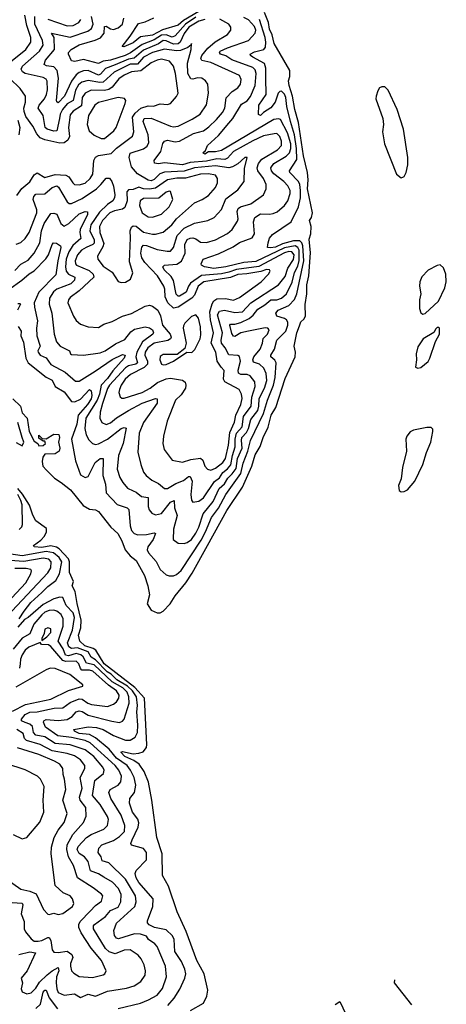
# Model space of a CAD drawing. Extents: x 1443846 to 1577407, y 839182 to 927291.
# Tile 505 of 535: x 1572078 to 1574926, y 886561 to 893135. Entities that reach past the tile are written whole.
import ezdxf

# ---------------------------------------------------------------- set-up
doc = ezdxf.new("R2010")
doc.units = 0

msp = doc.modelspace()

# ---------------------------------------------------------------- linework, layer by layer
at = {"layer": '0CON20XD'}
for points in [[(1572032.6, 890602.6), (1572083.1, 890555), (1572095, 890511.2), (1572127.1, 890475), (1572142, 890385), (1572175, 890321.2), (1572200, 890305), (1572205, 890290), (1572235, 890292.5), (1572250, 890305), (1572245, 890320), (1572235, 890320), (1572205, 890340), (1572205, 890360), (1572228.3, 890338.3), (1572255, 890337.5), (1572305, 890367.5), (1572340, 890365), (1572343.3, 890345), (1572337.1, 890315), (1572345.8, 890275), (1572341.5, 890255), (1572315, 890236.2), (1572246.9, 890233.1), (1572231.9, 890215), (1572227.3, 890185), (1572232.9, 890155), (1572256.8, 890126.8), (1572311.2, 890075), (1572355.7, 890045), (1572417.1, 889995), (1572502.1, 889892.1), (1572545, 889866.2), (1572585, 889862.5), (1572605, 889852.5), (1572686.8, 889746.8), (1572733.1, 889705), (1572759.4, 889655), (1572781.1, 889595), (1572814.8, 889554.8), (1572855, 889524.3), (1572911.6, 889425), (1572933.8, 889355), (1572944.1, 889295.9), (1572930, 889235), (1572955, 889192.5), (1572995.7, 889175.7), (1573015.5, 889174.5), (1573035, 889185.7), (1573082.3, 889235), (1573115, 889288.1), (1573187.1, 889375), (1573230.1, 889439.9), (1573332.4, 889625), (1573461.4, 889858.6), (1573565, 890013.8), (1573627.6, 890155), (1573649.8, 890230.2), (1573684.5, 890285.5), (1573703.8, 890345), (1573736.3, 890413.7), (1573757.2, 890495), (1573787.7, 890545), (1573850.1, 890739.9), (1573918, 890885), (1573920, 890915), (1573910.9, 890955), (1573927.1, 891045), (1573945, 891092), (1573955, 891117.1), (1573975.8, 891135), (1573987.1, 891155), (1573982.9, 891232.9), (1573995.2, 891305), (1573995.7, 891364.3), (1574009, 891425), (1574019.3, 891579.3), (1574011.1, 891668.9), (1574022.2, 891705), (1574023.6, 891753.6), (1574012.9, 891795), (1574025.4, 891814.6), (1574032.9, 891845), (1573999.6, 892005), (1574003.2, 892065), (1573998.5, 892115), (1573971.6, 892225), (1573938.4, 892448.4), (1573914.8, 892535.2), (1573899.6, 892625), (1573876.2, 892695), (1573873.4, 892726.6), (1573882, 892755), (1573882, 892795), (1573776.2, 892975), (1573763.4, 893033.4), (1573745, 893071.4), (1573738.5, 893115), (1573711.7, 893181.7)], [(1573275, 893189.1), (1573170.5, 893129.5), (1573135, 893098.2), (1573032.3, 893067.7), (1572965, 893031.2), (1572885, 893019.3), (1572835, 892980), (1572774.1, 892954.1), (1572762.5, 892955), (1572815.3, 893024.7), (1572871.5, 893108.5), (1572915, 893119.6), (1572973.4, 893146.6)], [(1572006.3, 892845), (1572119.2, 892935), (1572151.5, 892985), (1572151.5, 893015), (1572126.2, 893095), (1572113.2, 893165)], [(1572045, 891461.3), (1572086.4, 891503.6), (1572135, 891530), (1572174.1, 891575), (1572212, 891645), (1572224, 891726), (1572242.2, 891775), (1572285, 891841.5), (1572305, 891843.9), (1572326.1, 891836.1), (1572353.2, 891775), (1572375, 891757.2), (1572406.9, 891775), (1572475, 891838.2), (1572515, 891854.5), (1572531.4, 891851.4), (1572531.3, 891835), (1572481.9, 891735), (1572479, 891715), (1572487, 891673), (1572433.3, 891626.7), (1572406.4, 891585), (1572388.9, 891535), (1572383.4, 891485), (1572388, 891455), (1572405, 891436.1), (1572446.9, 891415), (1572444.3, 891395), (1572418.7, 891371.3), (1572326.5, 891335), (1572302.9, 891317.1), (1572277.7, 891275), (1572275, 891236.2), (1572293.3, 891175), (1572307.7, 891035), (1572323.8, 890985), (1572347.8, 890955), (1572410.6, 890925), (1572416.2, 890905), (1572425, 890899.2), (1572505, 890894.6), (1572615, 890911.3), (1572649.4, 890925), (1572718.4, 890971.6), (1572779.5, 891000.5), (1572819.8, 891050.2), (1572845, 891067.7), (1572915, 891084), (1572945, 891078.7), (1572965, 891064.3), (1572970.7, 891045), (1572966.9, 891035), (1572898.1, 890985), (1572860.7, 890915), (1572854.3, 890885), (1572863.5, 890845), (1572852.3, 890835), (1572805.3, 890824.7), (1572785, 890811.5), (1572678.4, 890695), (1572665, 890672.3), (1572631.5, 890571.5), (1572615.3, 890515.3), (1572614.1, 890474.1), (1572627.1, 890445), (1572655, 890433.1), (1572685, 890443.4), (1572724.3, 890475.7), (1572804.1, 890525.9), (1572894.9, 890575.1), (1572985, 890605.6), (1572995, 890603.3), (1572995.4, 890575), (1572905.3, 890445), (1572874.7, 890375), (1572866.6, 890246.6), (1572886.1, 890166.1), (1572905.5, 890115), (1572921.7, 890091.7), (1572960.6, 890060.6), (1573005, 890039.1), (1573045, 890004.6), (1573065, 890005.3), (1573121.4, 890038.6), (1573171.2, 890058.8), (1573205, 890085.4), (1573215.9, 890085.9), (1573230.5, 890055), (1573219.6, 889965), (1573225, 889926.7), (1573234.6, 889914.6), (1573275, 889921.2), (1573305, 889943.3), (1573378.9, 890051.1), (1573412.7, 890077.3), (1573435, 890112.2), (1573465, 890135.5), (1573486.6, 890163.4), (1573498, 890225), (1573516.9, 890283.1), (1573517.1, 890335), (1573525.5, 890374.5), (1573562.5, 890417.5), (1573572.4, 890485), (1573623.7, 890555), (1573628.6, 890615), (1573651, 890685), (1573647.2, 890717.2), (1573617.5, 890757.5), (1573596.1, 890766.1), (1573555, 890766.6), (1573538.9, 890775), (1573536.7, 890795), (1573551.1, 890855), (1573545, 890886.2), (1573535, 890892.9), (1573475, 890896.6), (1573449.4, 890945), (1573425.6, 890975), (1573422.8, 890995), (1573432.2, 891045), (1573399.4, 891165), (1573411.8, 891188.2), (1573444.4, 891195.6), (1573515, 891179), (1573564.5, 891185.5), (1573620.5, 891245), (1573804.7, 891365), (1573849.5, 891420.5), (1573868.4, 891475), (1573906.6, 891533.4), (1573909.6, 891565), (1573895.8, 891585), (1573875, 891587), (1573845, 891579.4), (1573675, 891487.9), (1573525, 891468.1), (1573475, 891448.5), (1573425, 891438.7), (1573292.8, 891427.2), (1573219.3, 891375), (1573204.5, 891355), (1573188.7, 891315), (1573145, 891288.9), (1573135, 891288), (1573122.4, 891302.4), (1573105.3, 891394.7), (1573089.3, 891419.3), (1573042.5, 891465), (1573034.1, 891485.9), (1573045, 891495.9), (1573127.5, 891502.5), (1573157.8, 891522.2), (1573183.7, 891575), (1573180, 891635), (1573195, 891666.5), (1573215, 891677.3), (1573235, 891677.9), (1573255, 891671.6), (1573285, 891650.6), (1573325, 891648.2), (1573385, 891664), (1573465, 891708.2), (1573495.5, 891735), (1573531.1, 891788.9), (1573536.4, 891805), (1573530.8, 891855), (1573535.5, 891875), (1573551.4, 891885), (1573621.5, 891905), (1573704.7, 891965.3), (1573722.7, 892005), (1573724.1, 892035), (1573706.6, 892075), (1573667.5, 892125), (1573663.4, 892145), (1573673, 892175), (1573695, 892203.9), (1573800, 892265), (1573824.7, 892295), (1573825.7, 892324.3), (1573815, 892355.3), (1573795, 892375.2), (1573776.8, 892373.2), (1573705, 892358.5), (1573635, 892326.3), (1573505, 892255.2), (1573465, 892210), (1573448.4, 892201.6), (1573395, 892205.5), (1573325, 892189.3), (1573215, 892181.9), (1573165, 892166.8), (1573045, 892179.6), (1573005, 892172.1), (1572977, 892177), (1572976.7, 892195), (1573019.7, 892255), (1573032.6, 892307.4), (1573045.3, 892324.7), (1573065, 892329.7), (1573115, 892319.5), (1573145.5, 892324.5), (1573238.1, 892375), (1573305, 892393.2), (1573340.4, 892419.6), (1573392.4, 892467.6), (1573432.1, 892515), (1573447.2, 892545), (1573456.8, 892613.2), (1573496.7, 892655), (1573535, 892679.5), (1573551.5, 892705), (1573557.3, 892735), (1573545, 892762.5), (1573355, 892848.7), (1573295, 892862.3), (1573286.4, 892875), (1573293.9, 892895), (1573334.4, 892945.6), (1573383.2, 892986.8), (1573464.8, 893035.2), (1573487.3, 893065), (1573487.3, 893085), (1573473.8, 893105), (1573415, 893139)], [(1572055, 891636.2), (1572085, 891648.2), (1572115, 891673.5), (1572141.9, 891715), (1572191.6, 891845), (1572191.6, 891865), (1572168, 891935), (1572171.6, 891955), (1572185, 891970.8), (1572245, 891973.2), (1572295, 892013.4), (1572325.7, 892025.7), (1572337.6, 892017.6), (1572395, 891918.9), (1572408.3, 891908.2), (1572425, 891906.9), (1572495, 891941.3), (1572591.5, 892005), (1572618.8, 892035), (1572655, 892076.7), (1572676.6, 892076.6), (1572692.5, 892055), (1572703.8, 892023.8), (1572713.2, 891965), (1572710.8, 891945), (1572700.4, 891925), (1572665, 891902), (1572610.6, 891849.4), (1572552.7, 891765), (1572545.5, 891725), (1572575.5, 891665), (1572576.1, 891643.9), (1572566.6, 891633.4), (1572521.8, 891615), (1572491.7, 891595), (1572465, 891564.7), (1572447.5, 891525), (1572449.7, 891505), (1572457.5, 891495), (1572541, 891461), (1572567.8, 891435), (1572572, 891415), (1572475, 891324.7), (1572415, 891280), (1572403.3, 891265), (1572400, 891245), (1572436.4, 891155), (1572455, 891126.9), (1572485, 891101.8), (1572535, 891084.4), (1572605, 891080), (1572638.8, 891101.2), (1572695, 891119.6), (1572763.6, 891156.4), (1572825, 891172.2), (1572915, 891222.8), (1572945, 891228.2), (1572965, 891223.2), (1573001.2, 891195), (1573018.2, 891158.2), (1573031.7, 891095), (1573081.7, 891035), (1573089, 891015), (1573085.7, 891004.3), (1573068, 890992), (1572975, 890974.5), (1572932.9, 890945), (1572915.5, 890915), (1572912.7, 890895), (1572931.2, 890855), (1572931.6, 890835), (1572908, 890812), (1572816.7, 890765), (1572782.2, 890735), (1572755.3, 890695), (1572743.4, 890665), (1572739.2, 890645), (1572747.7, 890617.7), (1572759.1, 890609.1), (1572775, 890608.7), (1572895, 890646.3), (1572949.7, 890675), (1572998, 890712), (1573055, 890737), (1573085, 890742.3), (1573165, 890729.1), (1573182.7, 890715), (1573188.2, 890695), (1573184, 890675), (1573155, 890630.8), (1573119.2, 890595), (1573062.7, 890455), (1573038.2, 890355), (1573033.8, 890305), (1573042.5, 890265), (1573095, 890194.3), (1573165, 890180.4), (1573221.5, 890198.5), (1573285, 890207.1), (1573301.5, 890195), (1573315, 890154), (1573332.5, 890135), (1573355, 890127.3), (1573385, 890140.8), (1573435, 890178.1), (1573451.9, 890205), (1573470.9, 890295), (1573480.4, 890379.6), (1573512.2, 890447.8), (1573521.9, 890495), (1573553.5, 890565), (1573563.8, 890605), (1573558.8, 890635), (1573542.7, 890665), (1573446.8, 890716.8), (1573439.6, 890735), (1573443.4, 890793.4), (1573422.3, 890815), (1573395.7, 890855), (1573387.8, 890915), (1573357, 890975), (1573371.9, 891045), (1573352.1, 891132.1), (1573347, 891185), (1573362.9, 891237.1), (1573375, 891258.1), (1573395, 891271.7), (1573452.5, 891272.5), (1573505, 891263.3), (1573545, 891280.5), (1573690.7, 891385), (1573739.5, 891435), (1573749.4, 891455), (1573746.2, 891465), (1573725, 891466.3), (1573687, 891453), (1573595, 891437.8), (1573535, 891434.1), (1573485, 891414.7), (1573306.6, 891385), (1573269.2, 891355), (1573244, 891296), (1573227.6, 891275), (1573135, 891215.1), (1573105, 891207.9), (1573067.1, 891245), (1573049, 891285), (1573047.4, 891335), (1573040.7, 891355), (1572997, 891425), (1572914.3, 891514.3), (1572894.1, 891545), (1572886.3, 891575), (1572892.8, 891617.2), (1572905, 891628.8), (1572925, 891628.1), (1572995, 891601.4), (1573061.6, 891588.4), (1573085, 891590.4), (1573105, 891612.9), (1573129.5, 891695), (1573175, 891742), (1573245, 891777.3), (1573335, 891793.8), (1573376.7, 891815), (1573425, 891867.8), (1573455, 891937.8), (1573535, 891998.5), (1573576.5, 892055), (1573578, 892142), (1573597.5, 892215), (1573582, 892215), (1573533.3, 892173.3), (1573498.3, 892151.7), (1573475, 892145.6), (1573385, 892159.7), (1573245, 892144.9), (1573175, 892122.7), (1573045, 892117.4), (1573013.6, 892106.4), (1572975, 892066.9), (1572955, 892058.9), (1572935, 892062.9), (1572865.4, 892105.4), (1572825, 892153.1), (1572809.3, 892215), (1572815, 892244.4), (1572905, 892271.9), (1572929, 892291), (1572940.4, 892315), (1572936.8, 892366.8), (1572901.9, 892455), (1572910, 892475), (1572955, 892477.6), (1573085, 892424.8), (1573105, 892420.2), (1573135, 892423.6), (1573230.1, 892469.9), (1573283.5, 892505), (1573324.7, 892565.3), (1573339.1, 892645), (1573334.5, 892705), (1573317.6, 892727.6), (1573294.7, 892744.7), (1573265, 892747.3), (1573235, 892737.8), (1573219.5, 892739.5), (1573200.5, 892775), (1573197.7, 892845), (1573222.2, 892935), (1573225, 892976.7), (1573223, 892967), (1573200.9, 892949.1), (1573151.9, 892928.1), (1573125, 892925.9), (1573045, 892937.5), (1572965, 892916.1), (1572905, 892883.9), (1572865, 892837.2), (1572815, 892837), (1572708.4, 892785), (1572635, 892717.9), (1572613.8, 892716.2), (1572535, 892729), (1572491.8, 892718.2), (1572470.9, 892699.1), (1572449.7, 892665), (1572434, 892596), (1572395, 892572.7), (1572364.2, 892535), (1572349.3, 892505), (1572344.9, 892475.1), (1572325, 892393.5), (1572305, 892391.5), (1572260.5, 892405), (1572247.1, 892415), (1572234.3, 892494.3), (1572202.4, 892545), (1572208.1, 892565), (1572243.6, 892606.4), (1572257.8, 892635), (1572264.5, 892665.5), (1572261.9, 892725), (1572255, 892737.7), (1572235, 892749.7), (1572115, 892774.5), (1572096.6, 892786.6), (1572088, 892805), (1572096.3, 892825), (1572210.3, 892925), (1572235.7, 892965), (1572231, 892995), (1572179.3, 893105), (1572178.7, 893155)], [(1572092.3, 891395), (1572141, 891439), (1572175, 891458.8), (1572251.9, 891538.1), (1572270.3, 891565), (1572295, 891632.9), (1572304.7, 891645.3), (1572323.3, 891643.3), (1572350.8, 891625), (1572353.2, 891613.2), (1572331.6, 891525), (1572319.4, 891430.6), (1572206.1, 891315), (1572175.3, 891245), (1572175.9, 891215), (1572197.1, 891125), (1572190.6, 891075), (1572192.3, 891025), (1572214.1, 890955), (1572199.6, 890925), (1572200.7, 890915), (1572215.6, 890895), (1572255, 890877.8), (1572285, 890832.2), (1572381.7, 890781.7), (1572451.2, 890721.2), (1572475, 890721.5), (1572581.2, 890788.8), (1572695, 890865.6), (1572765, 890899.6), (1572782.5, 890895), (1572775.3, 890875), (1572698.8, 890791.2), (1572665, 890738.7), (1572621, 890695), (1572610.9, 890635), (1572594.5, 890595), (1572520.6, 890475), (1572511.9, 890405), (1572522.9, 890362.9), (1572540, 890330), (1572565, 890305.4), (1572585, 890298.8), (1572605, 890303.2), (1572665.1, 890334.9), (1572755, 890405.3), (1572775, 890412.9), (1572788.7, 890408.7), (1572768.1, 890305), (1572737.2, 890225), (1572729.1, 890135), (1572747.6, 890077.6), (1572766.4, 890045), (1572797.4, 890007.4), (1572835, 889988.4), (1572855, 889980.9), (1572892.1, 889952.1), (1572934.7, 889944.7), (1572935.7, 889885.7), (1572942, 889862), (1572960.3, 889840.3), (1572985, 889829.6), (1573025, 889837.1), (1573085, 889914.7), (1573108.6, 889925), (1573111.6, 889875), (1573128.3, 889825), (1573103.8, 889733.8), (1573102.2, 889665), (1573135, 889640), (1573175, 889638.9), (1573195, 889645.5), (1573225, 889665.4), (1573255, 889706.9), (1573275, 889746.4), (1573302.9, 889835), (1573370.7, 889919.3), (1573409.4, 890005), (1573445, 890036), (1573466.8, 890075), (1573497.1, 890102.9), (1573522.5, 890137.5), (1573531.1, 890205), (1573563.7, 890275), (1573558.3, 890325), (1573562.1, 890345), (1573591.7, 890378.2), (1573605.1, 890405), (1573620.7, 890465), (1573668.5, 890525), (1573675.5, 890555), (1573675.7, 890605), (1573712.1, 890675), (1573726.9, 890725), (1573723.2, 890773.2), (1573708.3, 890808.3), (1573680, 890835), (1573639, 890849), (1573633.7, 890865), (1573642, 890885), (1573682.8, 890935), (1573699.8, 890975), (1573702.8, 891007.2), (1573731.3, 891035), (1573743.1, 891065), (1573735.4, 891075.4), (1573717.2, 891077.2), (1573605, 891056.1), (1573555, 891044.1), (1573515, 891019.6), (1573505, 891022.7), (1573495, 891040.6), (1573480.8, 891095), (1573485, 891101.1), (1573515, 891101.2), (1573555, 891112.3), (1573610.1, 891139.9), (1573637, 891163), (1573666.9, 891203.1), (1573715, 891231.3), (1573755, 891264.5), (1573795, 891265.2), (1573825, 891276.1), (1573859.6, 891305), (1573897.4, 891382.6), (1573913.5, 891446.5), (1573935, 891490.3), (1573943.5, 891526.5), (1573943.2, 891595), (1573934.6, 891615), (1573916, 891626), (1573845, 891610.8), (1573655, 891519.7), (1573575, 891514.4), (1573455, 891484.3), (1573375, 891474.4), (1573312, 891485), (1573292, 891495), (1573288.8, 891505), (1573303.1, 891536.9), (1573405, 891571.1), (1573502.7, 891617.3), (1573545, 891647.4), (1573631, 891679), (1573646.3, 891705), (1573638.4, 891785), (1573647.7, 891815), (1573685, 891838.8), (1573745, 891835.4), (1573770.1, 891839.9), (1573797.7, 891852.3), (1573846.8, 891895), (1573867.2, 891925), (1573883.5, 891975), (1573883.4, 891995), (1573869.1, 892025), (1573841.9, 892055), (1573775, 892106.2), (1573759.6, 892125), (1573754.2, 892145), (1573775, 892174.2), (1573857.1, 892222.9), (1573879.2, 892245), (1573888.2, 892275), (1573888.5, 892305), (1573865, 892378.4), (1573818.3, 892468.3), (1573805, 892472.5), (1573775, 892468.4), (1573425, 892262.4), (1573385, 892251.5), (1573338.3, 892251.7), (1573315, 892236), (1573300, 892245), (1573319.2, 892260.8), (1573332.2, 892295), (1573405, 892360.8), (1573475, 892444.1), (1573501.6, 892475), (1573558.7, 892571.3), (1573596.9, 892593.1), (1573618.4, 892621.6), (1573650.7, 892695), (1573655.8, 892775.8), (1573649.3, 892799.3), (1573635.4, 892815.4), (1573495, 892867.6), (1573455, 892894.3), (1573418.9, 892905), (1573411.1, 892915), (1573415.5, 892925), (1573465, 892946.3), (1573604.8, 892995.2), (1573650, 893045), (1573654, 893065), (1573645, 893089.4), (1573605, 893134.3), (1573575, 893149.4)], [(1573315, 893135.3), (1573275, 893125.1), (1573207.6, 893085), (1573175, 893042.6), (1573148.3, 892985), (1573135.7, 892974.3), (1573105, 892971.9), (1573055, 892993.5), (1573035, 892995.1), (1573005, 892972.7), (1572905, 892932.4), (1572841.4, 892878.6), (1572805, 892870.3), (1572715, 892832.6), (1572651.3, 892808.7), (1572618.4, 892771.6), (1572605, 892765.2), (1572535, 892795.5), (1572505, 892794.1), (1572475, 892781.9), (1572455, 892765.9), (1572423.5, 892725), (1572378.3, 892625), (1572335, 892580.7), (1572325.4, 892585.4), (1572322.8, 892595), (1572336.9, 892745), (1572327.3, 892795), (1572305, 892820.2), (1572257.1, 892827.1), (1572240.4, 892835), (1572250, 892865), (1572311.3, 892935), (1572307.8, 893015), (1572291.2, 893045), (1572415, 893017.8), (1572532.6, 893057.4), (1572558.2, 893075), (1572567.9, 893105), (1572556.4, 893156.4)], [(1572265, 893137.7), (1572395, 893094.3), (1572435, 893095.7), (1572473.6, 893115), (1572485.8, 893135)], [(1573255, 893151.6), (1573184.7, 893105.3), (1573115, 893026.1), (1573095, 893018.4), (1573055, 893034), (1573025, 893032.3), (1572975, 893001.3), (1572895, 892968.2), (1572817.6, 892912.4), (1572781.3, 892895), (1572685, 892863.9), (1572635, 892858.3), (1572605, 892842.7), (1572505, 892869.2), (1572446.5, 892856.5), (1572425, 892859.2), (1572404.4, 892905), (1572405, 892916), (1572421.9, 892935), (1572475, 892966.5), (1572582.5, 892997.5), (1572616.6, 893013.4), (1572641.4, 893045), (1572645, 893090), (1572655, 893091.8), (1572685, 893072.7), (1572705, 893069.8), (1572735, 893080), (1572765.3, 893105), (1572774.1, 893145)], [(1572983.8, 889705), (1572969.8, 889665), (1572932.5, 889615), (1572930, 889595), (1572937.1, 889575), (1572988.2, 889518.2), (1573015, 889463.3), (1573055, 889427.7), (1573075, 889421.1), (1573105, 889421.8), (1573125, 889430.3), (1573155, 889458.1), (1573290, 889660), (1573319.3, 889715), (1573357.5, 889812.5), (1573405.5, 889874.5), (1573454.7, 889965.3), (1573554.4, 890105.6), (1573569.5, 890175), (1573602.1, 890255), (1573618.8, 890325), (1573704.8, 890505.2), (1573732.8, 890595), (1573773.3, 890695), (1573784.6, 890745), (1573789.5, 890845), (1573781.2, 890861.2), (1573755.6, 890885), (1573755.5, 890895), (1573778.6, 890935), (1573795.4, 890995), (1573855, 891055.3), (1573868.8, 891095), (1573868.7, 891115), (1573860.2, 891130.2), (1573845, 891140.8), (1573793.6, 891155), (1573787.5, 891175), (1573804.5, 891195), (1573873.7, 891226.3), (1573912.4, 891267.6), (1573928.2, 891305), (1573975.6, 891525.6), (1573968.5, 891625), (1573961.2, 891645), (1573947.4, 891657.4), (1573905, 891657.9), (1573832.4, 891637.6), (1573785, 891616.9), (1573751.9, 891611.9), (1573732, 891615), (1573737.5, 891645), (1573745, 891675.8), (1573765, 891700.6), (1573889.4, 891785), (1573940.3, 891885), (1573952.6, 891945), (1573953.3, 891995), (1573947.9, 892035), (1573939, 892055), (1573882.5, 892115), (1573880, 892125), (1573928.3, 892201.7), (1573926.6, 892275), (1573913, 892365), (1573884.9, 892454.9), (1573861.4, 892555), (1573855.4, 892615), (1573845, 892637.8), (1573825, 892657.3), (1573813.9, 892656.1), (1573804.2, 892645), (1573783.1, 892585), (1573755, 892546.2), (1573705.7, 892515), (1573686.7, 892495), (1573672.2, 892502.2), (1573675.3, 892565), (1573722.5, 892635), (1573721, 892745), (1573721.6, 892811.6), (1573712, 892842), (1573634.6, 892885), (1573619.5, 892895), (1573616.9, 892905), (1573645, 892919.4), (1573708.8, 892935), (1573719, 892951), (1573721.2, 892985), (1573717.2, 893015), (1573679.3, 893135)], [(1572059.7, 891960.3), (1572091.3, 892008.7), (1572145, 892052.4), (1572175, 892098.2), (1572195, 892111.4), (1572245, 892081.9), (1572315, 892100.4), (1572385, 892096.1), (1572406.9, 892085), (1572431.8, 892045), (1572445, 892035.5), (1572475, 892032.9), (1572515, 892043.1), (1572548.7, 892075), (1572566.2, 892103.9), (1572574.1, 892195), (1572583.4, 892216.6), (1572605, 892228.5), (1572689.2, 892240.8), (1572723.8, 892276.2), (1572831.9, 892358.1), (1572840.6, 892385), (1572832, 892485), (1572848.5, 892511.5), (1572886.3, 892543.7), (1572935, 892560.2), (1572971.9, 892558.1), (1573015, 892573.6), (1573065, 892568.5), (1573083.8, 892575), (1573125, 892622.5), (1573136.5, 892645), (1573119, 892775), (1573104.3, 892824.3), (1573077.2, 892857.2), (1573025, 892870.9), (1572995, 892864.8), (1572955, 892846.3), (1572885.7, 892794.3), (1572825, 892787.7), (1572775, 892764.5), (1572740.8, 892739.2), (1572695.8, 892684.2), (1572672.2, 892667.8), (1572645, 892661), (1572555, 892663.5), (1572516, 892645), (1572495.6, 892615), (1572489.6, 892560.4), (1572435.3, 892525), (1572415, 892498.5), (1572402.9, 892415), (1572409.8, 892355), (1572398.7, 892331.3), (1572375, 892313.3), (1572345, 892309.4), (1572245, 892331.9), (1572215.1, 892345.1), (1572192.2, 892372.2), (1572165, 892423.1), (1572118.8, 892488.8), (1572108.7, 892521.3), (1572106.2, 892545), (1572117.1, 892585), (1572117.1, 892625), (1572080.8, 892675), (1572012.2, 892742.2)], [(1574625, 892080), (1574635, 892082.5), (1574645, 892087.5), (1574658.8, 892115), (1574670, 892165), (1574670, 892215), (1574639.4, 892405), (1574597.1, 892535), (1574537.5, 892665), (1574515, 892686.7), (1574495, 892687.5), (1574480.7, 892679.3), (1574469.3, 892660.7), (1574456.7, 892625), (1574456.4, 892606.4), (1574503.3, 892475), (1574506.1, 892436.1), (1574500, 892385), (1574513.8, 892305), (1574593.9, 892103.9), (1574625, 892080)], [(1572622.2, 892342.2), (1572645, 892342.7), (1572706.3, 892393.7), (1572722.5, 892415), (1572781.2, 892575), (1572786.7, 892595), (1572778.8, 892608.8), (1572735, 892615.4), (1572605, 892582.7), (1572579.6, 892565), (1572537.7, 892495), (1572528.5, 892435), (1572542, 892392), (1572575, 892363.1), (1572622.2, 892342.2)], [(1572066, 892465), (1572078.1, 892415), (1572071.3, 892365)], [(1572755, 891380.8), (1572785, 891383.1), (1572818.3, 891401.7), (1572833.1, 891445), (1572812.2, 891517.8), (1572818.6, 891678.6), (1572815.3, 891725), (1572825, 891750), (1572835, 891757.5), (1572855, 891755.9), (1572905, 891717.3), (1572965, 891703.1), (1572985, 891702.5), (1573035, 891715.5), (1573094.7, 891765), (1573124.1, 891805), (1573245, 891912.5), (1573296.7, 891933.3), (1573339.3, 891960.7), (1573385.3, 892015), (1573399.3, 892045), (1573398.2, 892075), (1573385, 892096.2), (1573337.5, 892105), (1573285, 892102.6), (1573185, 892076.4), (1573126, 892076), (1573064.9, 892065.1), (1572985, 892009.2), (1572943.7, 892003.7), (1572904.8, 892004.8), (1572872.7, 892017.3), (1572835, 892001.4), (1572805, 892000), (1572792.5, 891985), (1572794.5, 891925), (1572779.1, 891880.9), (1572765, 891870.5), (1572711, 891859), (1572680, 891845), (1572631.9, 891795), (1572611.8, 891755), (1572612.3, 891715), (1572638.8, 891641.2), (1572632.7, 891617.3), (1572598.5, 891555), (1572600.7, 891535), (1572635, 891489.2), (1572695, 891448.9), (1572735, 891386.2), (1572755, 891380.8)], [(1572965, 891816.6), (1572985, 891823.5), (1573025, 891837.5), (1573075.4, 891885), (1573101.4, 891935), (1573085, 891986.7), (1573075, 891990), (1573055, 891983.3), (1573007.8, 891942.2), (1572905, 891940.9), (1572881.6, 891925), (1572877.1, 891895), (1572895, 891844.6), (1572935, 891818.2), (1572965, 891816.6)], [(1574768.3, 891168.3), (1574785, 891172.5), (1574873.8, 891255), (1574916, 891345), (1574926, 891385), (1574923.8, 891435), (1574908.3, 891478.3), (1574885, 891497.5), (1574865, 891493.3), (1574805, 891463.3), (1574762.7, 891417.3), (1574750, 891385), (1574746.2, 891355), (1574756, 891305), (1574746.2, 891265), (1574747, 891207), (1574757, 891177), (1574768.3, 891168.3)], [(1572005, 891333.3), (1572092.3, 891395)], [(1572065, 891241.1), (1572080.8, 891240.8), (1572084.2, 891235), (1572063.3, 891195)], [(1573035, 890830), (1573055, 890832.9), (1573105, 890855.8), (1573193.8, 890916.2), (1573226.7, 890913.3), (1573246.4, 890933.6), (1573282.7, 891005), (1573288.1, 891031.9), (1573285.3, 891085), (1573271.7, 891141.7), (1573255, 891164.2), (1573225, 891153.1), (1573181.1, 891108.9), (1573170.8, 891090.8), (1573168.8, 891075), (1573188.5, 890975), (1573180, 890940), (1573130, 890900), (1573035, 890900), (1573015, 890886), (1573013.8, 890865), (1573025, 890835.8), (1573035, 890830)], [(1572066.8, 891086.8), (1572088.9, 891055), (1572085.6, 891024.4), (1572102.6, 890982.6), (1572119.7, 890875), (1572134, 890845), (1572255, 890748.6), (1572295, 890727.5), (1572314.2, 890685), (1572375, 890649.8), (1572425, 890586.1), (1572445.8, 890584.2), (1572485, 890601.6), (1572545, 890666.5), (1572555, 890656.2), (1572559.1, 890625), (1572555, 890604), (1572530.6, 890565), (1572469.5, 890495), (1572459.9, 890435), (1572423.5, 890335), (1572449.8, 890189.8), (1572485, 890096), (1572515, 890077.5), (1572535, 890084.4), (1572581.8, 890178.2), (1572615, 890204.5), (1572635, 890205.7), (1572632.7, 890092.7), (1572651, 890035), (1572655, 889975.6), (1572728.8, 889898.8), (1572795.3, 889875.2), (1572807.5, 889865), (1572815.4, 889755), (1572825, 889724.5), (1572843.3, 889705), (1572865.9, 889695.9), (1572925, 889698.1), (1572975, 889708.5), (1572983.8, 889705)], [(1574735, 890807.5), (1574755, 890812.5), (1574805, 890853.3), (1574815.9, 890874.1), (1574853, 890987), (1574880, 891035), (1574880, 891075), (1574875, 891080), (1574865, 891080), (1574855, 891070), (1574843, 891047), (1574772.5, 891005), (1574735, 890950), (1574723.8, 890905), (1574726.7, 890865), (1574720, 890815), (1574735, 890807.5)], [(1572055, 890312.5), (1572095, 890290), (1572105.9, 890315), (1572093.6, 890346.4), (1572065.3, 890445)], [(1574623.6, 889983.6), (1574645, 889984), (1574666.7, 889995), (1574715, 890053.3), (1574769.2, 890165), (1574794, 890245), (1574823.8, 890315), (1574836.7, 890385), (1574835, 890400), (1574825, 890412.5), (1574795, 890413.3), (1574706.1, 890393.9), (1574685, 890383.3), (1574662.5, 890355), (1574656.7, 890335), (1574660, 890255), (1574634.1, 890145.9), (1574625, 890070), (1574606.2, 890025), (1574611.2, 889991.2), (1574623.6, 889983.6)], [(1572075, 889732.2), (1572091.5, 889748.5), (1572096.3, 889763.7), (1572094.9, 889895), (1572086.7, 889925), (1572064.9, 889965)], [(1572937, 888045), (1572908.8, 888115), (1572875.2, 888165.2), (1572839.4, 888189.4), (1572779.7, 888215), (1572753.6, 888245), (1572765, 888248.2), (1572835, 888234.7), (1572872.9, 888237.1), (1572902.1, 888247.9), (1572923.5, 888275), (1572926.7, 888295), (1572910.3, 888605), (1572847.1, 888677.1), (1572642, 888835), (1572585.7, 888925.7), (1572567.8, 888937.8), (1572512.9, 888955), (1572478.6, 888985), (1572471.3, 889025), (1572486.4, 889075), (1572488.4, 889125), (1572462.3, 889237.7), (1572448.3, 889318.3), (1572428.5, 889355), (1572437.5, 889385), (1572410.9, 889445), (1572411.2, 889515), (1572403.3, 889535), (1572342.2, 889602.2), (1572323.4, 889613.4), (1572285, 889623.3), (1572225, 889610.4), (1572175.7, 889615.7), (1572170, 889625), (1572219.3, 889660.7), (1572243.1, 889686.9), (1572257.8, 889715), (1572257.9, 889737.9), (1572185, 889789.2), (1572165, 889828), (1572143.7, 889893.7), (1572097.3, 889967.3), (1572065.8, 890005)], [(1572075, 889133.8), (1572108.8, 889185), (1572153.5, 889245), (1572225, 889310), (1572265, 889350), (1572319.6, 889390.4), (1572344.4, 889435), (1572358.3, 889515), (1572340.5, 889545), (1572304.6, 889574.6), (1572255, 889584.4), (1572095, 889555.5), (1572005, 889569.6)], [(1572025, 889187), (1572265, 889442.9), (1572285, 889475.7), (1572287.8, 889515), (1572273.1, 889533.1), (1572235, 889540.7), (1572105, 889518.5), (1572015, 889523.5)], [(1571995, 889241.3), (1572119.3, 889375), (1572152.9, 889435), (1572157.9, 889455), (1572153.3, 889463.3), (1572121, 889471), (1572045, 889471.7)], [(1573066.7, 886553.3), (1573108.2, 886601.8), (1573147.9, 886662.1), (1573181.3, 886735), (1573186.4, 886765), (1573180.6, 886795), (1573157.8, 886847.8), (1573112.9, 886915), (1573108.4, 886995), (1573099, 887019), (1573055, 887058.1), (1572977.8, 887075), (1572942.6, 887092.6), (1572932.2, 887105), (1572932, 887118), (1572966, 887215), (1572968.8, 887265), (1572872.9, 887375), (1572855.2, 887405), (1572848.7, 887435), (1572856, 887454), (1572924.2, 887525), (1572925.5, 887575), (1572905, 887601.5), (1572823.8, 887623.8), (1572820.5, 887635), (1572829.8, 887660.2), (1572868.7, 887745), (1572873.2, 887773.2), (1572867.5, 887797.5), (1572830.3, 887845), (1572810.7, 887905), (1572813.2, 887935), (1572845.4, 887975), (1572853.2, 888025), (1572842.6, 888075), (1572818.8, 888125), (1572794.8, 888155), (1572724.5, 888204.5), (1572674.4, 888265), (1572585, 888339.7), (1572545, 888363), (1572475, 888369.4), (1572444.6, 888385), (1572438.9, 888395), (1572535, 888413.1), (1572590.7, 888409.3), (1572635, 888396), (1572703.6, 888355), (1572785, 888325.2), (1572815, 888325.3), (1572847.9, 888345), (1572863.9, 888376.1), (1572867.3, 888425), (1572859.3, 888515), (1572863.7, 888556.3), (1572857.3, 888615), (1572831.8, 888655), (1572796.8, 888685), (1572726.9, 888726.9), (1572688.8, 888765), (1572661.9, 888781.9), (1572585, 888861.3), (1572555, 888880), (1572535, 888913.7), (1572465, 888941.6), (1572425, 888936.8), (1572407.1, 888947.1), (1572397.3, 888975), (1572430.9, 889059.1), (1572444.9, 889144.9), (1572434.5, 889174.5), (1572387.3, 889225), (1572367, 889277), (1572345, 889279.8), (1572305, 889269.5), (1572235, 889231.2), (1572135, 889144.8), (1572110.1, 889129.9), (1572065, 889078.8)], [(1572735, 886533.5), (1572885, 886568.2), (1572938.7, 886591.3), (1572995, 886622.3), (1573032.4, 886667.6), (1573058, 886745), (1573051.1, 886815), (1572996.6, 886946.6), (1572981.2, 886965), (1572938.5, 886995), (1572925.5, 887015.5), (1572885, 887029), (1572845, 887031.6), (1572737.9, 886997.9), (1572724.1, 887004.1), (1572711.3, 887021.3), (1572707.3, 887055), (1572725, 887103.8), (1572847.8, 887215), (1572855.8, 887245), (1572851.6, 887285), (1572785, 887396.3), (1572673.1, 887505), (1572629.3, 887519.3), (1572622.8, 887545), (1572601.8, 887575), (1572606.9, 887603.1), (1572625.5, 887625), (1572705.4, 887654.6), (1572745, 887681.9), (1572777.4, 887715), (1572780.5, 887755), (1572754.8, 887824.8), (1572686.8, 887935), (1572672.8, 887975), (1572682.7, 887995), (1572734.8, 888025.2), (1572753.3, 888046.7), (1572758.1, 888085), (1572740.9, 888125), (1572715.2, 888155), (1572547.9, 888307.9), (1572515, 888322.8), (1572425, 888341.8), (1572333.1, 888353.1), (1572250.7, 888410.7), (1572236.1, 888445), (1572238.4, 888455), (1572255, 888462.7), (1572335, 888455.6), (1572395, 888462.4), (1572428.2, 888481.8), (1572455.2, 888514.8), (1572475, 888521.4), (1572495, 888516), (1572535, 888491.5), (1572692.6, 888452.6), (1572745, 888442.5), (1572765, 888452.7), (1572775, 888465.8), (1572807.8, 888572.2), (1572806.4, 888615), (1572795.8, 888645), (1572766.4, 888675), (1572695, 888713.6), (1572575, 888828.8), (1572525, 888839.2), (1572501.2, 888881.2), (1572485.2, 888895), (1572455, 888902.8), (1572405, 888888.8), (1572383.4, 888893.4), (1572367.5, 888935), (1572335.9, 888985), (1572369.1, 889085), (1572369.4, 889135), (1572355, 889164.6), (1572325, 889186.2), (1572305, 889192.7), (1572275, 889191.4), (1572245, 889178.4), (1572225, 889161.2), (1572171.8, 889098.2), (1572145.4, 889034.6), (1572095, 889004.8), (1572035, 888931.6)], [(1572225, 888990), (1572259.5, 889015), (1572285, 889044.5), (1572285, 889067.1), (1572265, 889074.5), (1572245, 889065.6), (1572242.1, 889037.9), (1572225, 889002.5), (1572225, 888990)], [(1572073.3, 886893.3), (1572145, 886910.8), (1572183.5, 886905), (1572127.3, 886785), (1572088.2, 886735), (1572096.8, 886705), (1572088.9, 886665), (1572095.5, 886645.5), (1572125, 886631.2), (1572155, 886637.3), (1572185, 886668.8), (1572211.2, 886708.8), (1572261.9, 886758.1), (1572295, 886785.2), (1572335, 886806.7), (1572339.3, 886785), (1572324.5, 886745), (1572322.3, 886705), (1572325.7, 886665), (1572335, 886640.9), (1572375, 886621.4), (1572445, 886631.2), (1572485, 886606.9), (1572535, 886629.4), (1572585, 886616.2), (1572665, 886649.5), (1572790.8, 886669.1), (1572842.5, 886685), (1572885.7, 886714.3), (1572915.4, 886755), (1572918.9, 886785), (1572908, 886825), (1572889.6, 886865), (1572869.2, 886889.2), (1572815, 886926.1), (1572775, 886922.4), (1572715, 886898.1), (1572675, 886912.5), (1572651.5, 886935), (1572571.3, 887065), (1572571.3, 887085), (1572577.7, 887095), (1572651.9, 887148.1), (1572685, 887187.5), (1572735, 887210.9), (1572753.4, 887245), (1572756.3, 887295), (1572737.8, 887335), (1572697.7, 887377.7), (1572639.3, 887409.3), (1572605, 887431.6), (1572551.8, 887451.8), (1572535.3, 887515), (1572510, 887545), (1572475, 887569.3), (1572462.7, 887595), (1572468.3, 887615), (1572523.3, 887675), (1572555, 887695.7), (1572640.4, 887729.6), (1572664.1, 887755.9), (1572670.6, 887795), (1572665.3, 887815), (1572614.7, 887895), (1572564.4, 887955), (1572579.7, 888055), (1572637.9, 888102.1), (1572640.9, 888125), (1572633.8, 888145), (1572572.3, 888215), (1572515, 888260.5), (1572415, 888293.1), (1572315, 888301.8), (1572245, 888346.7), (1572185, 888358.7), (1572170, 888375), (1572163.9, 888415), (1572145, 888431.2), (1572115, 888442.7), (1572090.4, 888455), (1572090, 888465), (1572114.2, 888495.8), (1572145, 888511.4), (1572195, 888513.5), (1572307.9, 888537.9), (1572365, 888540.3), (1572414.1, 888575.9), (1572475, 888599.7), (1572495, 888597.8), (1572531.9, 888571.9), (1572558, 888562), (1572665, 888550.2), (1572705, 888565.9), (1572725, 888581.3), (1572739.6, 888605), (1572742.5, 888625), (1572725.2, 888655), (1572671.7, 888691.7), (1572565.3, 888785), (1572545, 888792.1), (1572492.8, 888792.8), (1572483.4, 888803.4), (1572473.1, 888835), (1572455, 888851.3), (1572385, 888850.6), (1572365, 888856.3), (1572285, 888950.8), (1572270.4, 888960.4), (1572223.9, 888963.9), (1572215, 888977.5), (1572140, 888945), (1572114.7, 888925), (1572094, 888895), (1572083.5, 888866.5), (1572082.2, 888835), (1572077, 888805)], [(1572031, 888519), (1572117.6, 888562.4), (1572285, 888598.7), (1572405, 888657.3), (1572500, 888685), (1572498.8, 888695), (1572413, 888763), (1572315, 888803.8), (1572282.5, 888805), (1572254.5, 888795.5), (1572051.3, 888678.7)], [(1572028.2, 887241.8), (1572095.6, 887235.6), (1572099.2, 887225), (1572088.4, 887165), (1572108.5, 887115), (1572108.2, 887065), (1572116.4, 887045), (1572155, 886997.5), (1572175, 886983.4), (1572202.2, 886982.3), (1572225, 886986.7), (1572265, 887007.8), (1572275, 887006.8), (1572287, 886987), (1572294.8, 886924.8), (1572305, 886909.5), (1572335, 886906.8), (1572395, 886915.7), (1572427.1, 886895), (1572433.1, 886875), (1572416.9, 886835), (1572416.5, 886816.5), (1572425, 886786), (1572438.5, 886768.5), (1572475, 886747.9), (1572565, 886741.1), (1572635, 886758.2), (1572647.1, 886765), (1572654.4, 886785), (1572623.1, 886855), (1572555.2, 886935.2), (1572487.8, 887037.8), (1572472.7, 887075), (1572472.1, 887095), (1572481.4, 887115), (1572547.5, 887182.5), (1572585, 887222), (1572625, 887251.1), (1572633.5, 887285), (1572625, 887297.8), (1572568.2, 887338.2), (1572463.4, 887405), (1572438.2, 887488.2), (1572404.3, 887545), (1572392.7, 887595), (1572396, 887625), (1572432.9, 887695), (1572503.5, 887775), (1572522.7, 887817.3), (1572520, 887875), (1572482.2, 887925), (1572477, 887945), (1572494.3, 888005), (1572482.3, 888075), (1572512.8, 888135), (1572512.5, 888155), (1572485, 888194), (1572445, 888219.6), (1572395.9, 888235.9), (1572295, 888254), (1572215, 888295.2), (1572123.1, 888323.1), (1572111.1, 888335), (1572100.8, 888369.2), (1572058.1, 888395)], [(1571995, 887394.4), (1572085, 887329.8), (1572146.7, 887316.7), (1572188.3, 887298.3), (1572237.8, 887195), (1572265, 887164), (1572275, 887160), (1572305, 887169.2), (1572335, 887161.4), (1572365, 887168.6), (1572431.4, 887215), (1572438.9, 887235), (1572431.1, 887265), (1572415.6, 887285), (1572368, 887305), (1572314.4, 887355), (1572288.5, 887565), (1572289.7, 887610.3), (1572308.5, 887675), (1572333.9, 887725), (1572375.8, 887775), (1572394, 887835), (1572366.2, 887925), (1572385.3, 887995), (1572377.3, 888065), (1572367.5, 888095), (1572366.4, 888135), (1572345.7, 888165), (1572309.4, 888185), (1572205, 888228.6), (1572063.6, 888273.6)], [(1572095, 887665.8), (1572125, 887674), (1572213.6, 887776.4), (1572240, 887845), (1572235.5, 887925), (1572241.9, 888015), (1572216.9, 888065), (1572197.5, 888085), (1572115, 888126.5), (1571985, 888168.5)], [(1573219.1, 886520.9), (1573305, 886570), (1573328, 886615), (1573333.1, 886655), (1573308.6, 886765), (1573261.6, 886855), (1573188.6, 887048.6), (1573129.5, 887179.5), (1573071, 887351), (1573031.1, 887421.1), (1573030, 887565), (1572992.5, 887675), (1572961, 887925), (1572937, 888045)], [(1572035, 887695.6), (1572095, 887665.8)], [(1574695, 886558.6), (1574580, 886705), (1574581.5, 886725.6)], [(1572185, 886532.5), (1572217.5, 886562.5), (1572235, 886642.9), (1572245, 886655.3), (1572255, 886656.2), (1572274.3, 886604.3), (1572331, 886531)], [(1574185, 886560), (1574215, 886580), (1574278.5, 886448.5)]]:
    msp.add_lwpolyline(points, dxfattribs=at)

doc.saveas('drawing.dxf')
